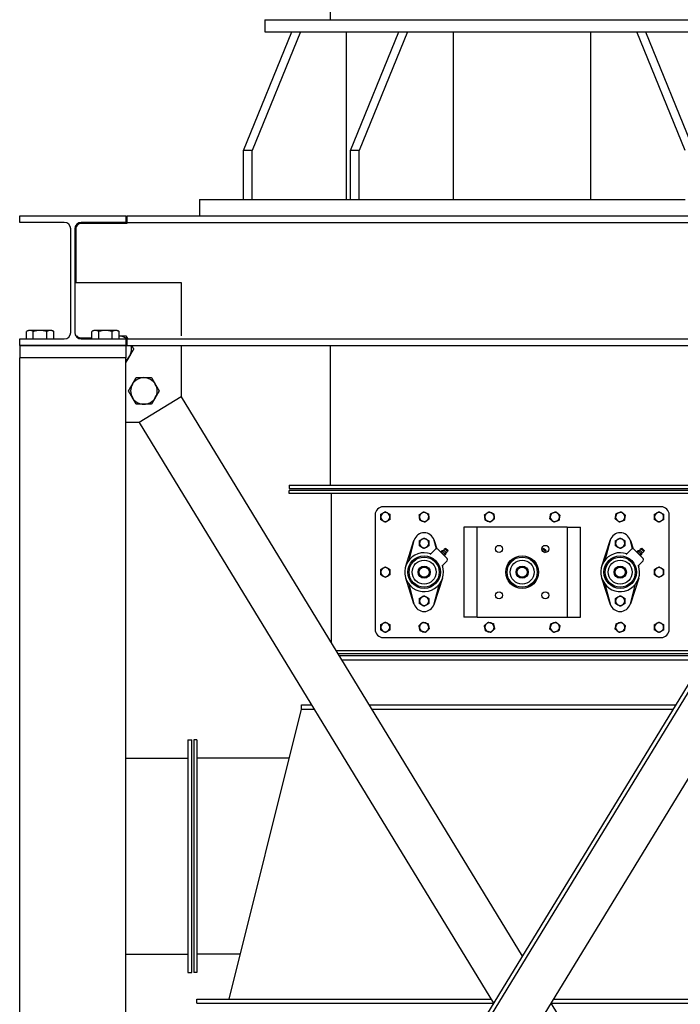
# Model space of a CAD drawing. Header units: inches. Extents: x 24 to 1128, y -94 to 748.
# Tile 448 of 546: x 1004 to 1045, y 352 to 412. Entities that reach past the tile are written whole.
import ezdxf

# ---------------------------------------------------------------- set-up
doc = ezdxf.new("R2010")
doc.units = ezdxf.units.IN
doc.header["$LTSCALE"] = 32
doc.header["$MEASUREMENT"] = 0
doc.layers.add('Visible (ANSI)', color=7, linetype='Continuous', lineweight=30)

msp = doc.modelspace()

# ---------------------------------------------------------------- linework, layer by layer
at = {"layer": 'Visible (ANSI)'}
for p, q in [((1023.44066, 453.07587), (1023.44066, 411.85787)), ((1019.44066, 411.85787), (1019.44066, 411.10787)), ((1019.44066, 411.85787), (1050.94066, 411.85787)), ((1018.14472, 403.85787), (1021.09429, 411.10787)), ((1021.62462, 411.10787), (1018.67505, 403.85787)), ((1019.44066, 411.10787), (1021.09429, 411.10787)), ((1021.09429, 411.10787), (1028.16536, 411.10787)), ((1024.43949, 400.85787), (1024.43949, 411.10787)), ((1024.68545, 403.85787), (1027.63503, 411.10787)), ((1028.16536, 411.10787), (1025.21578, 403.85787)), ((1028.16536, 411.10787), (1042.21597, 411.10787)), ((1030.98023, 400.85787), (1030.98023, 411.10787)), ((1039.4011, 400.85787), (1039.4011, 411.10787)), ((1045.16554, 403.85787), (1042.21597, 411.10787)), ((1042.21597, 411.10787), (1049.28703, 411.10787)), ((1042.7463, 411.10787), (1045.69587, 403.85787)), ((1018.67505, 403.85787), (1018.14472, 403.85787)), ((1018.14472, 400.85787), (1018.14472, 403.85787)), ((1018.67505, 400.85787), (1018.67505, 403.85787)), ((1025.21578, 403.85787), (1024.68545, 403.85787)), ((1024.68545, 400.85787), (1024.68545, 403.85787)), ((1025.21578, 400.85787), (1025.21578, 403.85787)), ((1015.44066, 400.85787), (1015.44066, 399.85787)), ((1015.44066, 400.85787), (1018.14472, 400.85787)), ((1018.14472, 400.85787), (1025.21578, 400.85787)), ((1025.21578, 400.85787), (1045.16554, 400.85787)), ((1004.44066, 399.45787), (1004.44066, 399.85787)), ((1004.44066, 399.85787), (1010.94066, 399.85787)), ((1007.16816, 399.45787), (1004.44066, 399.45787)), ((1010.94066, 399.45787), (1008.21316, 399.45787)), ((1011.00066, 399.39787), (1008.21316, 399.39787)), ((1010.94066, 399.85787), (1010.94066, 399.45787)), ((1011.00066, 399.85787), (1059.38066, 399.85787)), ((1011.00066, 399.85787), (1011.00066, 399.45787)), ((1011.00066, 399.45787), (1059.38066, 399.45787)), ((1011.00066, 399.45787), (1011.00066, 399.39787)), ((1007.56816, 392.72787), (1007.56816, 399.05787)), ((1007.81316, 399.05787), (1007.81316, 392.72787)), ((1007.87316, 399.05787), (1007.87316, 395.77902)), ((1007.81316, 395.77902), (1014.31316, 395.77902)), ((1014.31316, 395.77902), (1014.31316, 392.5093)), ((1004.97191, 392.84975), (1004.86072, 392.78555)), ((1004.86072, 392.32787), (1004.86072, 392.78555)), ((1005.06821, 392.84975), (1004.97191, 392.84975)), ((1005.69066, 392.84975), (1005.06821, 392.84975)), ((1005.27569, 392.32787), (1005.27569, 392.78555)), ((1006.31312, 392.84975), (1005.69066, 392.84975)), ((1006.10563, 392.32787), (1006.10563, 392.78555)), ((1006.40941, 392.84975), (1006.31312, 392.84975)), ((1006.40941, 392.84975), (1006.5206, 392.78555)), ((1006.5206, 392.32787), (1006.5206, 392.78555)), ((1008.97191, 392.84975), (1008.86072, 392.78555)), ((1008.86072, 392.32787), (1008.86072, 392.78555)), ((1009.06821, 392.84975), (1008.97191, 392.84975)), ((1009.69066, 392.84975), (1009.06821, 392.84975)), ((1009.27569, 392.32787), (1009.27569, 392.78555)), ((1010.31312, 392.84975), (1009.69066, 392.84975)), ((1010.10563, 392.32787), (1010.10563, 392.78555)), ((1010.40941, 392.84975), (1010.31312, 392.84975)), ((1010.40941, 392.84975), (1010.5206, 392.78555)), ((1010.5206, 392.32787), (1010.5206, 392.78555)), ((1004.44066, 391.92787), (1004.44066, 392.32787)), ((1004.44066, 392.32787), (1007.16816, 392.32787)), ((1008.21316, 392.38787), (1008.86072, 392.38787)), ((1008.21316, 392.32787), (1010.94066, 392.32787)), ((1010.94066, 392.32787), (1010.94066, 391.92787)), ((1011.00066, 392.32787), (1059.38066, 392.32787)), ((1011.00066, 392.32787), (1011.00066, 391.92787)), ((1010.94066, 391.92787), (1004.44066, 391.92787)), ((1004.44316, 391.92787), (1010.93816, 391.92787)), ((1004.44316, 391.92787), (1004.44316, 391.17787)), ((1010.93816, 391.92787), (1010.93816, 391.17787)), ((1057.98974, 391.92787), (1010.94066, 314.8294)), ((1058.28262, 391.92787), (1010.94066, 314.34948)), ((1011.00066, 391.92787), (1059.38066, 391.92787)), ((1014.31316, 391.92787), (1014.31316, 388.77902)), ((1023.44066, 391.92787), (1023.44066, 383.37537)), ((1010.94066, 391.17787), (1004.44066, 391.17787)), ((1004.44066, 280.93787), (1004.44066, 391.17787)), ((1010.93816, 391.17787), (1004.44316, 391.17787)), ((1010.94066, 280.93787), (1010.94066, 391.17787)), ((1059.44066, 388.54635), (1011.18769, 309.47507)), ((1014.31316, 388.77902), (1011.75233, 387.21628)), ((1014.31316, 388.77902), (1035.19066, 354.56744)), ((1011.75233, 387.21628), (1010.94066, 387.21628)), ((1011.75233, 387.21628), (1033.43342, 351.68787)), ((1020.94066, 383.37537), (1020.94066, 383.18787)), ((1020.94066, 383.37537), (1049.44066, 383.37537)), ((1020.94066, 383.18787), (1049.44066, 383.18787)), ((1020.94066, 382.87537), (1020.94066, 383.06287)), ((1049.44066, 383.06287), (1020.94066, 383.06287)), ((1049.44066, 382.87537), (1020.94066, 382.87537)), ((1023.50316, 382.87537), (1023.50316, 373.71953)), ((1043.69066, 382.06287), (1026.69066, 382.06287)), ((1026.19066, 381.56287), (1026.19066, 374.56287)), ((1044.19066, 374.56287), (1044.19066, 381.56287)), ((1032.25316, 380.81287), (1031.62816, 380.81287)), ((1031.62816, 380.81287), (1031.62816, 375.31287)), ((1032.44066, 380.81287), (1032.25316, 380.81287)), ((1032.44066, 375.31287), (1032.44066, 380.81287)), ((1032.81566, 380.81287), (1032.44066, 380.81287)), ((1037.56566, 380.81287), (1032.81566, 380.81287)), ((1037.94066, 380.81287), (1037.56566, 380.81287)), ((1037.94066, 380.81287), (1038.12816, 380.81287)), ((1037.94066, 380.81287), (1037.94066, 375.31287)), ((1038.12816, 380.81287), (1038.75316, 380.81287)), ((1038.75316, 375.31287), (1038.75316, 380.81287)), ((1028.06156, 378.43068), (1028.57044, 379.99283)), ((1028.57044, 379.99283), (1028.24617, 378.78266)), ((1028.57044, 379.99283), (1028.58154, 380.02692)), ((1029.55957, 379.13889), (1029.88825, 379.46757)), ((1029.79978, 380.02692), (1029.81089, 379.99283)), ((1029.94408, 379.49575), (1029.81089, 379.99283)), ((1029.81089, 379.99283), (1029.97277, 379.4959)), ((1030.02967, 379.46757), (1030.59536, 378.90188)), ((1030.5182, 379.51885), (1030.44783, 379.49788)), ((1030.44783, 379.49788), (1030.62567, 379.32004)), ((1030.52602, 379.51687), (1030.64466, 379.39823)), ((1036.5182, 379.51885), (1036.44783, 379.49788)), ((1036.44783, 379.49788), (1036.62567, 379.32004)), ((1036.52602, 379.51687), (1036.64466, 379.39823)), ((1040.06156, 378.43068), (1040.57044, 379.99283)), ((1040.57044, 379.99283), (1040.24617, 378.78266)), ((1040.57044, 379.99283), (1040.58154, 380.02692)), ((1041.55957, 379.13889), (1041.88825, 379.46757)), ((1041.79978, 380.02692), (1041.81089, 379.99283)), ((1041.94408, 379.49575), (1041.81089, 379.99283)), ((1041.81089, 379.99283), (1041.97277, 379.4959)), ((1042.02967, 379.46757), (1042.59536, 378.90188)), ((1042.5182, 379.51885), (1042.44783, 379.49788)), ((1042.44783, 379.49788), (1042.62567, 379.32004)), ((1042.52602, 379.51687), (1042.64466, 379.39823)), ((1030.20871, 379.30594), (1030.27482, 379.37205)), ((1030.21508, 379.28216), (1030.20871, 379.30594)), ((1030.26496, 379.24968), (1030.33107, 379.3158)), ((1030.2986, 379.36568), (1030.27482, 379.37205)), ((1030.2986, 379.36568), (1030.31165, 379.35263)), ((1030.31165, 379.35263), (1030.39603, 379.26824)), ((1030.37747, 379.13717), (1030.44358, 379.20329)), ((1030.3939, 379.41365), (1030.54144, 379.26611)), ((1030.39603, 379.26824), (1030.48041, 379.18386)), ((1030.40995, 379.08729), (1030.43373, 379.08092)), ((1030.43373, 379.08092), (1030.49984, 379.14703)), ((1030.48041, 379.18386), (1030.49347, 379.17081)), ((1030.49347, 379.17081), (1030.49984, 379.14703)), ((1030.64663, 379.39041), (1030.62567, 379.32004)), ((1036.40406, 379.40349), (1036.53128, 379.27627)), ((1036.64663, 379.39041), (1036.62567, 379.32004)), ((1042.20871, 379.30594), (1042.27482, 379.37205)), ((1042.21508, 379.28216), (1042.20871, 379.30594)), ((1042.26496, 379.24968), (1042.33107, 379.3158)), ((1042.2986, 379.36568), (1042.27482, 379.37205)), ((1042.2986, 379.36568), (1042.31165, 379.35263)), ((1042.31165, 379.35263), (1042.39603, 379.26824)), ((1042.37747, 379.13717), (1042.44358, 379.20329)), ((1042.3939, 379.41365), (1042.54144, 379.26611)), ((1042.39603, 379.26824), (1042.48041, 379.18386)), ((1042.40995, 379.08729), (1042.43373, 379.08092)), ((1042.43373, 379.08092), (1042.49984, 379.14703)), ((1042.48041, 379.18386), (1042.49347, 379.17081)), ((1042.49347, 379.17081), (1042.49984, 379.14703)), ((1042.64663, 379.39041), (1042.62567, 379.32004)), ((1030.59536, 378.76046), (1030.26668, 378.43178)), ((1030.30645, 378.47156), (1030.31977, 378.43068)), ((1042.59536, 378.76046), (1042.26668, 378.43178)), ((1042.30645, 378.47156), (1042.31977, 378.43068)), ((1028.57044, 376.13292), (1028.06156, 377.69506)), ((1030.31977, 377.69506), (1029.81089, 376.13292)), ((1040.57044, 376.13292), (1040.06156, 377.69506)), ((1042.31977, 377.69506), (1041.81089, 376.13292)), ((1028.24617, 377.34309), (1028.57044, 376.13292)), ((1029.81089, 376.13292), (1030.13515, 377.34309)), ((1040.24617, 377.34309), (1040.57044, 376.13292)), ((1041.81089, 376.13292), (1042.13515, 377.34309)), ((1028.58154, 376.09883), (1028.57044, 376.13292)), ((1029.81089, 376.13292), (1029.79978, 376.09883)), ((1040.58154, 376.09883), (1040.57044, 376.13292)), ((1041.81089, 376.13292), (1041.79978, 376.09883)), ((1032.25316, 375.31287), (1031.62816, 375.31287)), ((1032.44066, 375.31287), (1032.25316, 375.31287)), ((1032.44066, 375.31287), (1032.81566, 375.31287)), ((1032.81566, 375.31287), (1037.56566, 375.31287)), ((1037.56566, 375.31287), (1037.94066, 375.31287)), ((1037.94066, 375.31287), (1038.12816, 375.31287)), ((1038.12816, 375.31287), (1038.75316, 375.31287)), ((1026.69066, 374.06287), (1043.69066, 374.06287)), ((1046.59186, 373.25037), (1023.78946, 373.25037)), ((1046.47744, 373.06287), (1023.90389, 373.06287)), ((1046.40116, 372.93787), (1023.98017, 372.93787)), ((1046.2486, 372.68787), (1024.13273, 372.68787)), ((1021.69066, 369.68787), (1021.69066, 369.93787)), ((1021.69066, 369.93787), (1022.29642, 369.93787)), ((1025.81091, 369.93787), (1044.57042, 369.93787)), ((1017.25316, 351.93787), (1021.69066, 369.68787)), ((1021.69066, 369.68787), (1022.44898, 369.68787)), ((1025.96347, 369.68787), (1044.41786, 369.68787)), ((1014.72816, 367.81287), (1014.97816, 367.81287)), ((1014.72816, 367.81287), (1014.72816, 353.56287)), ((1014.97816, 353.56287), (1014.97816, 367.81287)), ((1015.29066, 367.81287), (1015.10316, 367.81287)), ((1015.10316, 367.81287), (1015.10316, 353.56287)), ((1015.29066, 367.81287), (1015.29066, 353.56287)), ((1010.94066, 366.68787), (1014.72816, 366.68787)), ((1020.94066, 366.68787), (1015.29066, 366.68787)), ((1010.94066, 354.68789), (1014.72816, 354.68789)), ((1017.94066, 354.68787), (1015.29066, 354.68787)), ((1014.72816, 353.56287), (1014.97816, 353.56287)), ((1015.29066, 353.56287), (1015.10316, 353.56287)), ((1015.29066, 351.68787), (1015.29066, 351.93787)), ((1015.29066, 351.93787), (1033.28086, 351.93787)), ((1037.10047, 351.93787), (1055.09066, 351.93787)), ((1015.29066, 351.68787), (1033.43342, 351.68787)), ((1036.94791, 351.68787), (1055.09066, 351.68787)), ((1036.94791, 351.68787), (1058.62899, 316.15947))]:
    msp.add_line(p, q, dxfattribs=at)
for centre, radius in [((1033.77266, 379.48087), 0.21875), ((1036.60866, 379.48087), 0.21875), ((1029.19066, 378.06287), 0.99675), ((1029.19066, 378.06287), 0.92175), ((1035.19066, 378.06287), 1), ((1035.19066, 378.06287), 0.99675), ((1035.19066, 378.06287), 0.92175), ((1041.19066, 378.06287), 0.99675), ((1041.19066, 378.06287), 0.92175), ((1029.19066, 378.06287), 0.73425), ((1029.19066, 378.06287), 0.375), ((1029.19066, 378.06287), 0.3125), ((1035.19066, 378.06287), 0.73425), ((1035.19066, 378.06287), 0.375), ((1035.19066, 378.06287), 0.3125), ((1041.19066, 378.06287), 0.73425), ((1041.19066, 378.06287), 0.375), ((1041.19066, 378.06287), 0.3125), ((1033.77266, 376.64487), 0.21875), ((1036.60866, 376.64487), 0.21875)]:
    msp.add_circle(centre, radius, dxfattribs=at)
for centre, radius, start, end in [((1007.16816, 399.05787), 0.4, 0, 90), ((1008.21316, 399.05787), 0.4, 90, 180), ((1007.16816, 392.72787), 0.4, 270, 0), ((1008.21316, 392.72787), 0.4, 180, 270), ((1010.47524, 391.70866), 0.8125, 49.6501552, 86.7992733), ((1010.47524, 391.70866), 0.8125, 330, 15.6522274), ((1010.47524, 391.70866), 0.8125, 304.9477962, 330), ((1012.03798, 389.14783), 0.8125, 90, 150), ((1012.03798, 389.14783), 0.8125, 30, 90), ((1012.03798, 389.14783), 0.8125, 150, 210), ((1012.03798, 389.14783), 0.8125, 330, 30), ((1012.03798, 389.14783), 0.8125, 210, 270), ((1012.03798, 389.14783), 0.8125, 270, 330), ((1026.69066, 381.56287), 0.5, 90, 180), ((1043.69066, 381.56287), 0.5, 0, 90), ((1026.81566, 381.43787), 0.281, 120, 180), ((1026.81566, 381.43787), 0.281, 180, 240), ((1026.81566, 381.43787), 0.281, 60, 120), ((1026.81566, 381.43787), 0.281, 0, 60), ((1026.81566, 381.43787), 0.281, 300, 0), ((1029.19066, 381.43787), 0.281, 126.2923397, 186.2923397), ((1029.19066, 381.43787), 0.281, 186.2923397, 246.2923397), ((1029.19066, 381.43787), 0.281, 66.2923397, 126.2923397), ((1029.19066, 381.43787), 0.281, 6.2923397, 66.2923397), ((1029.19066, 381.43787), 0.281, 306.2923397, 6.2923397), ((1033.19066, 381.43787), 0.281, 126.2923397, 186.2923397), ((1033.19066, 381.43787), 0.281, 186.2923397, 246.2923397), ((1033.19066, 381.43787), 0.281, 66.2923397, 126.2923397), ((1033.19066, 381.43787), 0.281, 6.2923397, 66.2923397), ((1033.19066, 381.43787), 0.281, 306.2923397, 6.2923397), ((1037.19066, 381.43787), 0.281, 170.8358207, 230.8358207), ((1037.19066, 381.43787), 0.281, 110.8358207, 170.8358207), ((1037.19066, 381.43787), 0.281, 50.8358207, 110.8358207), ((1037.19066, 381.43787), 0.281, 290.8358207, 350.8358207), ((1037.19066, 381.43787), 0.281, 350.8358207, 50.8358207), ((1041.19066, 381.43787), 0.281, 170.8358207, 230.8358207), ((1041.19066, 381.43787), 0.281, 110.8358207, 170.8358207), ((1041.19066, 381.43787), 0.281, 50.8358207, 110.8358207), ((1041.19066, 381.43787), 0.281, 290.8358207, 350.8358207), ((1041.19066, 381.43787), 0.281, 350.8358207, 50.8358207), ((1043.56566, 381.43787), 0.281, 120, 180), ((1043.56566, 381.43787), 0.281, 180, 240), ((1043.56566, 381.43787), 0.281, 60, 120), ((1043.56566, 381.43787), 0.281, 0, 60), ((1043.56566, 381.43787), 0.281, 300, 0), ((1026.81566, 381.43787), 0.281, 240, 300), ((1029.19066, 381.43787), 0.281, 246.2923397, 306.2923397), ((1033.19066, 381.43787), 0.281, 246.2923397, 306.2923397), ((1037.19066, 381.43787), 0.281, 230.8358207, 290.8358207), ((1041.19066, 381.43787), 0.281, 230.8358207, 290.8358207), ((1043.56566, 381.43787), 0.281, 240, 300), ((1029.19066, 379.8285), 0.64063, 18.0432318, 161.9567682), ((1029.19066, 379.8285), 0.28125, 120, 180), ((1029.19066, 379.8285), 0.28125, 60, 120), ((1029.19066, 379.8285), 0.28125, 0, 60), ((1041.19066, 379.8285), 0.64063, 18.0432318, 161.9567682), ((1041.19066, 379.8285), 0.28125, 120, 180), ((1041.19066, 379.8285), 0.28125, 60, 120), ((1041.19066, 379.8285), 0.28125, 0, 60), ((1029.19066, 379.8285), 0.28125, 180, 240), ((1029.19066, 379.8285), 0.28125, 240, 300), ((1029.19066, 379.8285), 0.28125, 300, 0), ((1029.95896, 379.39686), 0.1, 45, 135), ((1030.52005, 379.39226), 0.12795, 124.3612907, 170.3745904), ((1030.52045, 379.5113), 0.00787, 45, 106.5871761), ((1036.52005, 379.39226), 0.12795, 124.3612907, 164.4634537), ((1036.52045, 379.5113), 0.00787, 45, 106.5871761), ((1041.19066, 379.8285), 0.28125, 180, 240), ((1041.19066, 379.8285), 0.28125, 240, 300), ((1041.19066, 379.8285), 0.28125, 300, 0), ((1041.95896, 379.39686), 0.1, 45, 135), ((1042.52005, 379.39226), 0.12795, 124.3612907, 170.3745904), ((1042.52045, 379.5113), 0.00787, 45, 106.5871761), ((1029.19066, 378.06287), 1.1875, 69.9010624, 20.0989376), ((1030.24278, 379.59521), 0.23622, 283.6687015, 309.7729981), ((1030.723, 379.11499), 0.23622, 140.2270019, 166.3312985), ((1030.52005, 379.39226), 0.12795, 279.6254096, 325.6387093), ((1030.52465, 378.83117), 0.1, 315, 45), ((1030.63909, 379.39266), 0.00787, 343.4128239, 45), ((1036.52005, 379.39226), 0.12795, 285.5365463, 325.6387093), ((1036.63909, 379.39266), 0.00787, 343.4128239, 45), ((1041.19066, 378.06287), 1.1875, 69.9010624, 20.0989376), ((1042.24278, 379.59521), 0.23622, 283.6687015, 309.7729981), ((1042.723, 379.11499), 0.23622, 140.2270019, 166.3312985), ((1042.52005, 379.39226), 0.12795, 279.6254096, 325.6387093), ((1042.52465, 378.83117), 0.1, 315, 45), ((1042.63909, 379.39266), 0.00787, 343.4128239, 45), ((1026.81566, 378.06287), 0.281, 120, 180), ((1026.81566, 378.06287), 0.281, 60, 120), ((1026.81566, 378.06287), 0.281, 0, 60), ((1043.56566, 378.06287), 0.281, 120, 180), ((1043.56566, 378.06287), 0.281, 60, 120), ((1043.56566, 378.06287), 0.281, 0, 60), ((1026.81566, 378.06287), 0.281, 180, 240), ((1026.81566, 378.06287), 0.281, 240, 300), ((1026.81566, 378.06287), 0.281, 300, 0), ((1043.56566, 378.06287), 0.281, 180, 240), ((1043.56566, 378.06287), 0.281, 240, 300), ((1043.56566, 378.06287), 0.281, 300, 0), ((1029.19066, 376.29725), 0.28125, 120, 180), ((1029.19066, 376.29725), 0.28125, 60, 120), ((1029.19066, 376.29725), 0.28125, 0, 60), ((1041.19066, 376.29725), 0.28125, 120, 180), ((1041.19066, 376.29725), 0.28125, 60, 120), ((1041.19066, 376.29725), 0.28125, 0, 60), ((1029.19066, 376.29725), 0.64063, 198.0432318, 341.9567682), ((1029.19066, 376.29725), 0.28125, 180, 240), ((1029.19066, 376.29725), 0.28125, 240, 300), ((1029.19066, 376.29725), 0.28125, 300, 0), ((1041.19066, 376.29725), 0.64063, 198.0432318, 341.9567682), ((1041.19066, 376.29725), 0.28125, 180, 240), ((1041.19066, 376.29725), 0.28125, 240, 300), ((1041.19066, 376.29725), 0.28125, 300, 0), ((1026.81566, 374.68787), 0.281, 120, 180), ((1026.81566, 374.68787), 0.281, 180, 240), ((1026.81566, 374.68787), 0.281, 60, 120), ((1026.81566, 374.68787), 0.281, 0, 60), ((1026.81566, 374.68787), 0.281, 300, 0), ((1029.19066, 374.68787), 0.281, 133.3571703, 193.3571703), ((1029.19066, 374.68787), 0.281, 73.3571703, 133.3571703), ((1029.19066, 374.68787), 0.281, 13.3571703, 73.3571703), ((1029.19066, 374.68787), 0.281, 313.3571703, 13.3571703), ((1033.19066, 374.68787), 0.281, 133.3571703, 193.3571703), ((1033.19066, 374.68787), 0.281, 73.3571703, 133.3571703), ((1033.19066, 374.68787), 0.281, 13.3571703, 73.3571703), ((1033.19066, 374.68787), 0.281, 313.3571703, 13.3571703), ((1037.19066, 374.68787), 0.281, 168.4406544, 228.4406544), ((1037.19066, 374.68787), 0.281, 108.4406544, 168.4406544), ((1037.19066, 374.68787), 0.281, 48.4406544, 108.4406544), ((1037.19066, 374.68787), 0.281, 348.4406544, 48.4406544), ((1041.19066, 374.68787), 0.281, 168.4406544, 228.4406544), ((1041.19066, 374.68787), 0.281, 108.4406544, 168.4406544), ((1041.19066, 374.68787), 0.281, 48.4406544, 108.4406544), ((1041.19066, 374.68787), 0.281, 348.4406544, 48.4406544), ((1043.56566, 374.68787), 0.281, 120, 180), ((1043.56566, 374.68787), 0.281, 180, 240), ((1043.56566, 374.68787), 0.281, 60, 120), ((1043.56566, 374.68787), 0.281, 0, 60), ((1043.56566, 374.68787), 0.281, 300, 0), ((1026.69066, 374.56287), 0.5, 180, 270), ((1026.81566, 374.68787), 0.281, 240, 300), ((1029.19066, 374.68787), 0.281, 193.3571703, 253.3571703), ((1029.19066, 374.68787), 0.281, 253.3571703, 313.3571703), ((1033.19066, 374.68787), 0.281, 193.3571703, 253.3571703), ((1033.19066, 374.68787), 0.281, 253.3571703, 313.3571703), ((1037.19066, 374.68787), 0.281, 228.4406544, 288.4406544), ((1037.19066, 374.68787), 0.281, 288.4406544, 348.4406544), ((1041.19066, 374.68787), 0.281, 228.4406544, 288.4406544), ((1041.19066, 374.68787), 0.281, 288.4406544, 348.4406544), ((1043.56566, 374.68787), 0.281, 240, 300), ((1043.69066, 374.56287), 0.5, 270, 0)]:
    msp.add_arc(centre, radius, start, end, dxfattribs=at)
for points, knots in [([(1008.21316, 399.39787), (1008.18934, 399.39787), (1008.16619, 399.39538), (1008.12167, 399.38612), (1008.10026, 399.37935), (1008.03916, 399.35331), (1008.00249, 399.32803), (1007.94439, 399.26994), (1007.91845, 399.23336), (1007.88279, 399.15009), (1007.87316, 399.10329), (1007.87316, 399.05787)], [2.83635101, 2.83635101, 2.83635101, 2.83635101, 3.0178533, 3.0178533, 3.19935559, 3.19935559, 3.56236017, 3.56236017, 3.90844335, 3.90844335, 4.25452652, 4.25452652, 4.25452652, 4.25452652]), ([(1007.95276, 392.50933), (1007.95923, 392.5016), (1007.96592, 392.49429), (1008.00249, 392.45772), (1008.03916, 392.43244), (1008.10026, 392.4064), (1008.12167, 392.39963), (1008.16619, 392.39037), (1008.18934, 392.38787), (1008.21316, 392.38787)], [-0.80937204, -0.80937204, -0.80937204, -0.80937204, -0.726009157, -0.726009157, -0.363004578, -0.363004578, -0.181502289, -0.181502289, 0, 0, 0, 0])]:
    msp.add_open_spline(points, degree=3, knots=knots, dxfattribs=at)
for points, weights in [([(1005.06821, 392.84975), (1004.97191, 392.84975), (1004.86072, 392.78555)], [1, 1.0379548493, 1]), ([(1005.27569, 392.78555), (1005.1645, 392.84975), (1005.06821, 392.84975)], [1, 1.0379548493, 1]), ([(1005.69066, 392.84975), (1005.49807, 392.84975), (1005.27569, 392.78555)], [1, 1.0379548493, 1]), ([(1006.10563, 392.78555), (1005.88325, 392.84975), (1005.69066, 392.84975)], [1, 1.0379548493, 1]), ([(1006.31312, 392.84975), (1006.21682, 392.84975), (1006.10563, 392.78555)], [1, 1.0379548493, 1]), ([(1006.5206, 392.78555), (1006.40941, 392.84975), (1006.31312, 392.84975)], [1, 1.0379548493, 1]), ([(1009.06821, 392.84975), (1008.97191, 392.84975), (1008.86072, 392.78555)], [1, 1.0379548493, 1]), ([(1009.27569, 392.78555), (1009.1645, 392.84975), (1009.06821, 392.84975)], [1, 1.0379548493, 1]), ([(1009.69066, 392.84975), (1009.49807, 392.84975), (1009.27569, 392.78555)], [1, 1.0379548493, 1]), ([(1010.10563, 392.78555), (1009.88325, 392.84975), (1009.69066, 392.84975)], [1, 1.0379548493, 1]), ([(1010.31312, 392.84975), (1010.21682, 392.84975), (1010.10563, 392.78555)], [1, 1.0379548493, 1]), ([(1010.5206, 392.78555), (1010.40941, 392.84975), (1010.31312, 392.84975)], [1, 1.0379548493, 1]), ([(1010.5206, 392.52116), (1010.71742, 392.52116), (1010.94434, 392.52116)], [1.00687333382, 1.03413342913, 1]), ([(1010.94434, 392.52116), (1011.00292, 392.41969), (1011.05593, 392.32787)], [1, 1.01733935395, 1.01883603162]), ([(1011.41343, 391.70866), (1011.28774, 391.49096), (1011.17888, 391.30241)], [1, 1.0379548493, 1]), ([(1011.28687, 391.92787), (1011.34668, 391.82428), (1011.41343, 391.70866)], [1.01894151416, 1.01980294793, 1]), ([(1011.17888, 391.30241), (1011.07003, 391.11387), (1010.94434, 390.89616)], [1, 1.0379548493, 1]), ([(1010.94434, 390.89616), (1010.9425, 390.89616), (1010.94066, 390.89616)], [1, 1.0002674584, 1.00053114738]), ([(1011.33433, 389.55408), (1011.44319, 389.74263), (1011.56888, 389.96033)], [1, 1.0379548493, 1]), ([(1011.56888, 389.96033), (1011.82027, 389.96033), (1012.03798, 389.96033)], [1, 1.0379548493, 1]), ([(1012.03798, 389.96033), (1012.25569, 389.96033), (1012.50707, 389.96033)], [1, 1.0379548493, 1]), ([(1012.50707, 389.96033), (1012.63277, 389.74263), (1012.74162, 389.55408)], [1, 1.0379548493, 1]), ([(1011.09978, 389.14783), (1011.22548, 389.36554), (1011.33433, 389.55408)], [1, 1.0379548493, 1]), ([(1011.33433, 388.74158), (1011.22548, 388.93013), (1011.09978, 389.14783)], [1, 1.0379548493, 1]), ([(1012.74162, 389.55408), (1012.85048, 389.36554), (1012.97617, 389.14783)], [1, 1.0379548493, 1]), ([(1012.97617, 389.14783), (1012.85048, 388.93013), (1012.74162, 388.74158)], [1, 1.0379548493, 1]), ([(1011.56888, 388.33533), (1011.44319, 388.55304), (1011.33433, 388.74158)], [1, 1.0379548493, 1]), ([(1012.74162, 388.74158), (1012.63277, 388.55304), (1012.50707, 388.33533)], [1, 1.0379548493, 1]), ([(1012.03798, 388.33533), (1011.82027, 388.33533), (1011.56888, 388.33533)], [1, 1.0379548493, 1]), ([(1012.50707, 388.33533), (1012.25569, 388.33533), (1012.03798, 388.33533)], [1, 1.0379548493, 1]), ([(1026.53466, 381.60011), (1026.60996, 381.64358), (1026.67516, 381.68123)], [1, 1.0379548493, 1]), ([(1026.53466, 381.43787), (1026.53466, 381.51317), (1026.53466, 381.60011)], [1, 1.0379548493, 1]), ([(1026.53466, 381.27564), (1026.53466, 381.36258), (1026.53466, 381.43787)], [1, 1.0379548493, 1]), ([(1026.67516, 381.19452), (1026.60996, 381.23217), (1026.53466, 381.27564)], [1, 1.0379548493, 1]), ([(1026.67516, 381.68123), (1026.74037, 381.71887), (1026.81566, 381.76235)], [1, 1.0379548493, 1]), ([(1026.81566, 381.76235), (1026.89096, 381.71887), (1026.95616, 381.68123)], [1, 1.0379548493, 1]), ([(1026.95616, 381.68123), (1027.02137, 381.64358), (1027.09666, 381.60011)], [1, 1.0379548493, 1]), ([(1027.09666, 381.27564), (1027.02137, 381.23217), (1026.95616, 381.19452)], [1, 1.0379548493, 1]), ([(1027.09666, 381.60011), (1027.09666, 381.51317), (1027.09666, 381.43787)], [1, 1.0379548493, 1]), ([(1027.09666, 381.43787), (1027.09666, 381.36258), (1027.09666, 381.27564)], [1, 1.0379548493, 1]), ([(1028.89357, 381.56833), (1028.96365, 381.6198), (1029.02434, 381.66436)], [1, 1.0379548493, 1]), ([(1028.91136, 381.40708), (1028.9031, 381.48192), (1028.89357, 381.56833)], [1, 1.0379548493, 1]), ([(1028.92914, 381.24582), (1028.91961, 381.33224), (1028.91136, 381.40708)], [1, 1.0379548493, 1]), ([(1029.02434, 381.66436), (1029.08503, 381.70893), (1029.1551, 381.76039)], [1, 1.0379548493, 1]), ([(1029.1551, 381.76039), (1029.23471, 381.72543), (1029.30365, 381.69516)], [1, 1.0379548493, 1]), ([(1029.30365, 381.69516), (1029.37258, 381.66489), (1029.45219, 381.62993)], [1, 1.0379548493, 1]), ([(1029.48775, 381.30741), (1029.41768, 381.25595), (1029.35699, 381.21139)], [1, 1.0379548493, 1]), ([(1029.45219, 381.62993), (1029.46172, 381.54351), (1029.46997, 381.46867)], [1, 1.0379548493, 1]), ([(1029.46997, 381.46867), (1029.47822, 381.39383), (1029.48775, 381.30741)], [1, 1.0379548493, 1]), ([(1032.89357, 381.56833), (1032.96365, 381.6198), (1033.02434, 381.66436)], [1, 1.0379548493, 1]), ([(1032.91136, 381.40708), (1032.9031, 381.48192), (1032.89357, 381.56833)], [1, 1.0379548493, 1]), ([(1032.92914, 381.24582), (1032.91961, 381.33224), (1032.91136, 381.40708)], [1, 1.0379548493, 1]), ([(1033.02434, 381.66436), (1033.08503, 381.70893), (1033.1551, 381.76039)], [1, 1.0379548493, 1]), ([(1033.1551, 381.76039), (1033.23471, 381.72543), (1033.30365, 381.69516)], [1, 1.0379548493, 1]), ([(1033.30365, 381.69516), (1033.37258, 381.66489), (1033.45219, 381.62993)], [1, 1.0379548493, 1]), ([(1033.48775, 381.30741), (1033.41768, 381.25595), (1033.35699, 381.21139)], [1, 1.0379548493, 1]), ([(1033.45219, 381.62993), (1033.46172, 381.54351), (1033.46997, 381.46867)], [1, 1.0379548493, 1]), ([(1033.46997, 381.46867), (1033.47822, 381.39383), (1033.48775, 381.30741)], [1, 1.0379548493, 1]), ([(1036.88741, 381.32246), (1036.90126, 381.4083), (1036.91325, 381.48263)], [1, 1.0379548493, 1]), ([(1037.0132, 381.22), (1036.95482, 381.26756), (1036.88741, 381.32246)], [1, 1.0379548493, 1]), ([(1036.91325, 381.48263), (1036.92524, 381.55696), (1036.93909, 381.64279)], [1, 1.0379548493, 1]), ([(1036.93909, 381.64279), (1037.02034, 381.67372), (1037.09071, 381.7005)], [1, 1.0379548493, 1]), ([(1037.09071, 381.7005), (1037.16108, 381.72728), (1037.24234, 381.7582)], [1, 1.0379548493, 1]), ([(1037.24234, 381.7582), (1037.30975, 381.7033), (1037.36813, 381.65575)], [1, 1.0379548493, 1]), ([(1037.36813, 381.65575), (1037.42651, 381.60819), (1037.49391, 381.55329)], [1, 1.0379548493, 1]), ([(1037.46808, 381.39312), (1037.45609, 381.31879), (1037.44224, 381.23296)], [1, 1.0379548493, 1]), ([(1037.49391, 381.55329), (1037.48007, 381.46745), (1037.46808, 381.39312)], [1, 1.0379548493, 1]), ([(1040.88741, 381.32246), (1040.90126, 381.4083), (1040.91325, 381.48263)], [1, 1.0379548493, 1]), ([(1041.0132, 381.22), (1040.95482, 381.26756), (1040.88741, 381.32246)], [1, 1.0379548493, 1]), ([(1040.91325, 381.48263), (1040.92524, 381.55696), (1040.93909, 381.64279)], [1, 1.0379548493, 1]), ([(1040.93909, 381.64279), (1041.02034, 381.67372), (1041.09071, 381.7005)], [1, 1.0379548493, 1]), ([(1041.09071, 381.7005), (1041.16108, 381.72728), (1041.24234, 381.7582)], [1, 1.0379548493, 1]), ([(1041.24234, 381.7582), (1041.30975, 381.7033), (1041.36813, 381.65575)], [1, 1.0379548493, 1]), ([(1041.36813, 381.65575), (1041.42651, 381.60819), (1041.49391, 381.55329)], [1, 1.0379548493, 1]), ([(1041.46808, 381.39312), (1041.45609, 381.31879), (1041.44224, 381.23296)], [1, 1.0379548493, 1]), ([(1041.49391, 381.55329), (1041.48007, 381.46745), (1041.46808, 381.39312)], [1, 1.0379548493, 1]), ([(1043.28466, 381.60011), (1043.35996, 381.64358), (1043.42516, 381.68123)], [1, 1.0379548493, 1]), ([(1043.28466, 381.43787), (1043.28466, 381.51317), (1043.28466, 381.60011)], [1, 1.0379548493, 1]), ([(1043.28466, 381.27564), (1043.28466, 381.36258), (1043.28466, 381.43787)], [1, 1.0379548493, 1]), ([(1043.42516, 381.19452), (1043.35996, 381.23217), (1043.28466, 381.27564)], [1, 1.0379548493, 1]), ([(1043.42516, 381.68123), (1043.49037, 381.71887), (1043.56566, 381.76235)], [1, 1.0379548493, 1]), ([(1043.56566, 381.76235), (1043.64096, 381.71887), (1043.70616, 381.68123)], [1, 1.0379548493, 1]), ([(1043.70616, 381.68123), (1043.77137, 381.64358), (1043.84666, 381.60011)], [1, 1.0379548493, 1]), ([(1043.84666, 381.27564), (1043.77137, 381.23217), (1043.70616, 381.19452)], [1, 1.0379548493, 1]), ([(1043.84666, 381.60011), (1043.84666, 381.51317), (1043.84666, 381.43787)], [1, 1.0379548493, 1]), ([(1043.84666, 381.43787), (1043.84666, 381.36258), (1043.84666, 381.27564)], [1, 1.0379548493, 1]), ([(1026.81566, 381.1134), (1026.74037, 381.15687), (1026.67516, 381.19452)], [1, 1.0379548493, 1]), ([(1026.95616, 381.19452), (1026.89096, 381.15687), (1026.81566, 381.1134)], [1, 1.0379548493, 1]), ([(1029.07768, 381.18059), (1029.00874, 381.21086), (1028.92914, 381.24582)], [1, 1.0379548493, 1]), ([(1029.22623, 381.11536), (1029.14662, 381.15032), (1029.07768, 381.18059)], [1, 1.0379548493, 1]), ([(1029.35699, 381.21139), (1029.2963, 381.16682), (1029.22623, 381.11536)], [1, 1.0379548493, 1]), ([(1033.07768, 381.18059), (1033.00874, 381.21086), (1032.92914, 381.24582)], [1, 1.0379548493, 1]), ([(1033.22623, 381.11536), (1033.14662, 381.15032), (1033.07768, 381.18059)], [1, 1.0379548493, 1]), ([(1033.35699, 381.21139), (1033.2963, 381.16682), (1033.22623, 381.11536)], [1, 1.0379548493, 1]), ([(1037.13899, 381.11755), (1037.07158, 381.17245), (1037.0132, 381.22)], [1, 1.0379548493, 1]), ([(1037.29061, 381.17525), (1037.22024, 381.14847), (1037.13899, 381.11755)], [1, 1.0379548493, 1]), ([(1037.44224, 381.23296), (1037.36098, 381.20203), (1037.29061, 381.17525)], [1, 1.0379548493, 1]), ([(1041.13899, 381.11755), (1041.07158, 381.17245), (1041.0132, 381.22)], [1, 1.0379548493, 1]), ([(1041.29061, 381.17525), (1041.22024, 381.14847), (1041.13899, 381.11755)], [1, 1.0379548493, 1]), ([(1041.44224, 381.23296), (1041.36098, 381.20203), (1041.29061, 381.17525)], [1, 1.0379548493, 1]), ([(1043.56566, 381.1134), (1043.49037, 381.15687), (1043.42516, 381.19452)], [1, 1.0379548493, 1]), ([(1043.70616, 381.19452), (1043.64096, 381.15687), (1043.56566, 381.1134)], [1, 1.0379548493, 1]), ([(1028.90941, 379.99088), (1028.98477, 380.03439), (1029.05004, 380.07207)], [1, 1.0379548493, 1]), ([(1029.05004, 380.07207), (1029.1153, 380.10975), (1029.19066, 380.15326)], [1, 1.0379548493, 1]), ([(1029.19066, 380.15326), (1029.26602, 380.10975), (1029.33129, 380.07207)], [1, 1.0379548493, 1]), ([(1029.33129, 380.07207), (1029.39655, 380.03439), (1029.47191, 379.99088)], [1, 1.0379548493, 1]), ([(1040.90941, 379.99088), (1040.98477, 380.03439), (1041.05004, 380.07207)], [1, 1.0379548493, 1]), ([(1041.05004, 380.07207), (1041.1153, 380.10975), (1041.19066, 380.15326)], [1, 1.0379548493, 1]), ([(1041.19066, 380.15326), (1041.26602, 380.10975), (1041.33129, 380.07207)], [1, 1.0379548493, 1]), ([(1041.33129, 380.07207), (1041.39655, 380.03439), (1041.47191, 379.99088)], [1, 1.0379548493, 1]), ([(1028.90941, 379.8285), (1028.90941, 379.90386), (1028.90941, 379.99088)], [1, 1.0379548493, 1]), ([(1028.90941, 379.66612), (1028.90941, 379.75314), (1028.90941, 379.8285)], [1, 1.0379548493, 1]), ([(1029.05004, 379.58493), (1028.98477, 379.62261), (1028.90941, 379.66612)], [1, 1.0379548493, 1]), ([(1029.19066, 379.50374), (1029.1153, 379.54725), (1029.05004, 379.58493)], [1, 1.0379548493, 1]), ([(1029.33129, 379.58493), (1029.26602, 379.54725), (1029.19066, 379.50374)], [1, 1.0379548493, 1]), ([(1029.47191, 379.66612), (1029.39655, 379.62261), (1029.33129, 379.58493)], [1, 1.0379548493, 1]), ([(1029.47191, 379.99088), (1029.47191, 379.90386), (1029.47191, 379.8285)], [1, 1.0379548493, 1]), ([(1029.47191, 379.8285), (1029.47191, 379.75314), (1029.47191, 379.66612)], [1, 1.0379548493, 1]), ([(1040.90941, 379.8285), (1040.90941, 379.90386), (1040.90941, 379.99088)], [1, 1.0379548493, 1]), ([(1040.90941, 379.66612), (1040.90941, 379.75314), (1040.90941, 379.8285)], [1, 1.0379548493, 1]), ([(1041.05004, 379.58493), (1040.98477, 379.62261), (1040.90941, 379.66612)], [1, 1.0379548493, 1]), ([(1041.19066, 379.50374), (1041.1153, 379.54725), (1041.05004, 379.58493)], [1, 1.0379548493, 1]), ([(1041.33129, 379.58493), (1041.26602, 379.54725), (1041.19066, 379.50374)], [1, 1.0379548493, 1]), ([(1041.47191, 379.66612), (1041.39655, 379.62261), (1041.33129, 379.58493)], [1, 1.0379548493, 1]), ([(1041.47191, 379.99088), (1041.47191, 379.90386), (1041.47191, 379.8285)], [1, 1.0379548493, 1]), ([(1041.47191, 379.8285), (1041.47191, 379.75314), (1041.47191, 379.66612)], [1, 1.0379548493, 1]), ([(1030.20871, 379.30594), (1030.21508, 379.28216), (1030.22813, 379.26911)], [1, 1.0379548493, 1]), ([(1030.22813, 379.26911), (1030.24119, 379.25605), (1030.26496, 379.24968)], [1, 1.0379548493, 1]), ([(1030.26496, 379.24968), (1030.28641, 379.21083), (1030.31252, 379.18473)], [1, 1.0379548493, 1]), ([(1030.31165, 379.35263), (1030.2986, 379.36568), (1030.27482, 379.37205)], [1, 1.0379548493, 1]), ([(1030.33107, 379.3158), (1030.3247, 379.33957), (1030.31165, 379.35263)], [1, 1.0379548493, 1]), ([(1030.31252, 379.18473), (1030.33862, 379.15862), (1030.37747, 379.13717)], [1, 1.0379548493, 1]), ([(1030.39603, 379.26824), (1030.36992, 379.29435), (1030.33107, 379.3158)], [1, 1.0379548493, 1]), ([(1030.37747, 379.13717), (1030.38384, 379.1134), (1030.3969, 379.10034)], [1, 1.0379548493, 1]), ([(1030.44358, 379.20329), (1030.42214, 379.24214), (1030.39603, 379.26824)], [1, 1.0379548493, 1]), ([(1030.3969, 379.10034), (1030.40995, 379.08729), (1030.43373, 379.08092)], [1, 1.0379548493, 1]), ([(1030.48041, 379.18386), (1030.46736, 379.19692), (1030.44358, 379.20329)], [1, 1.0379548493, 1]), ([(1030.49984, 379.14703), (1030.49347, 379.17081), (1030.48041, 379.18386)], [1, 1.0379548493, 1]), ([(1042.20871, 379.30594), (1042.21508, 379.28216), (1042.22813, 379.26911)], [1, 1.0379548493, 1]), ([(1042.22813, 379.26911), (1042.24119, 379.25605), (1042.26496, 379.24968)], [1, 1.0379548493, 1]), ([(1042.26496, 379.24968), (1042.28641, 379.21083), (1042.31252, 379.18473)], [1, 1.0379548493, 1]), ([(1042.31165, 379.35263), (1042.2986, 379.36568), (1042.27482, 379.37205)], [1, 1.0379548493, 1]), ([(1042.33107, 379.3158), (1042.3247, 379.33957), (1042.31165, 379.35263)], [1, 1.0379548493, 1]), ([(1042.31252, 379.18473), (1042.33862, 379.15862), (1042.37747, 379.13717)], [1, 1.0379548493, 1]), ([(1042.39603, 379.26824), (1042.36992, 379.29435), (1042.33107, 379.3158)], [1, 1.0379548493, 1]), ([(1042.37747, 379.13717), (1042.38384, 379.1134), (1042.3969, 379.10034)], [1, 1.0379548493, 1]), ([(1042.44358, 379.20329), (1042.42214, 379.24214), (1042.39603, 379.26824)], [1, 1.0379548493, 1]), ([(1042.3969, 379.10034), (1042.40995, 379.08729), (1042.43373, 379.08092)], [1, 1.0379548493, 1]), ([(1042.48041, 379.18386), (1042.46736, 379.19692), (1042.44358, 379.20329)], [1, 1.0379548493, 1]), ([(1042.49984, 379.14703), (1042.49347, 379.17081), (1042.48041, 379.18386)], [1, 1.0379548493, 1]), ([(1026.53466, 378.22511), (1026.60996, 378.26858), (1026.67516, 378.30623)], [1, 1.0379548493, 1]), ([(1026.67516, 378.30623), (1026.74037, 378.34387), (1026.81566, 378.38735)], [1, 1.0379548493, 1]), ([(1026.81566, 378.38735), (1026.89096, 378.34387), (1026.95616, 378.30623)], [1, 1.0379548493, 1]), ([(1026.95616, 378.30623), (1027.02137, 378.26858), (1027.09666, 378.22511)], [1, 1.0379548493, 1]), ([(1043.28466, 378.22511), (1043.35996, 378.26858), (1043.42516, 378.30623)], [1, 1.0379548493, 1]), ([(1043.42516, 378.30623), (1043.49037, 378.34387), (1043.56566, 378.38735)], [1, 1.0379548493, 1]), ([(1043.56566, 378.38735), (1043.64096, 378.34387), (1043.70616, 378.30623)], [1, 1.0379548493, 1]), ([(1043.70616, 378.30623), (1043.77137, 378.26858), (1043.84666, 378.22511)], [1, 1.0379548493, 1]), ([(1026.53466, 378.06287), (1026.53466, 378.13817), (1026.53466, 378.22511)], [1, 1.0379548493, 1]), ([(1026.53466, 377.90064), (1026.53466, 377.98758), (1026.53466, 378.06287)], [1, 1.0379548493, 1]), ([(1026.67516, 377.81952), (1026.60996, 377.85717), (1026.53466, 377.90064)], [1, 1.0379548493, 1]), ([(1026.81566, 377.7384), (1026.74037, 377.78187), (1026.67516, 377.81952)], [1, 1.0379548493, 1]), ([(1026.95616, 377.81952), (1026.89096, 377.78187), (1026.81566, 377.7384)], [1, 1.0379548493, 1]), ([(1027.09666, 377.90064), (1027.02137, 377.85717), (1026.95616, 377.81952)], [1, 1.0379548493, 1]), ([(1027.09666, 378.22511), (1027.09666, 378.13817), (1027.09666, 378.06287)], [1, 1.0379548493, 1]), ([(1027.09666, 378.06287), (1027.09666, 377.98758), (1027.09666, 377.90064)], [1, 1.0379548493, 1]), ([(1043.28466, 378.06287), (1043.28466, 378.13817), (1043.28466, 378.22511)], [1, 1.0379548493, 1]), ([(1043.28466, 377.90064), (1043.28466, 377.98758), (1043.28466, 378.06287)], [1, 1.0379548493, 1]), ([(1043.42516, 377.81952), (1043.35996, 377.85717), (1043.28466, 377.90064)], [1, 1.0379548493, 1]), ([(1043.56566, 377.7384), (1043.49037, 377.78187), (1043.42516, 377.81952)], [1, 1.0379548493, 1]), ([(1043.70616, 377.81952), (1043.64096, 377.78187), (1043.56566, 377.7384)], [1, 1.0379548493, 1]), ([(1043.84666, 377.90064), (1043.77137, 377.85717), (1043.70616, 377.81952)], [1, 1.0379548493, 1]), ([(1043.84666, 378.22511), (1043.84666, 378.13817), (1043.84666, 378.06287)], [1, 1.0379548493, 1]), ([(1043.84666, 378.06287), (1043.84666, 377.98758), (1043.84666, 377.90064)], [1, 1.0379548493, 1]), ([(1028.90941, 376.45963), (1028.98477, 376.50314), (1029.05004, 376.54082)], [1, 1.0379548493, 1]), ([(1028.90941, 376.29725), (1028.90941, 376.37261), (1028.90941, 376.45963)], [1, 1.0379548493, 1]), ([(1029.05004, 376.54082), (1029.1153, 376.5785), (1029.19066, 376.62201)], [1, 1.0379548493, 1]), ([(1029.19066, 376.62201), (1029.26602, 376.5785), (1029.33129, 376.54082)], [1, 1.0379548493, 1]), ([(1029.33129, 376.54082), (1029.39655, 376.50314), (1029.47191, 376.45963)], [1, 1.0379548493, 1]), ([(1029.47191, 376.45963), (1029.47191, 376.37261), (1029.47191, 376.29725)], [1, 1.0379548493, 1]), ([(1040.90941, 376.45963), (1040.98477, 376.50314), (1041.05004, 376.54082)], [1, 1.0379548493, 1]), ([(1040.90941, 376.29725), (1040.90941, 376.37261), (1040.90941, 376.45963)], [1, 1.0379548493, 1]), ([(1041.05004, 376.54082), (1041.1153, 376.5785), (1041.19066, 376.62201)], [1, 1.0379548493, 1]), ([(1041.19066, 376.62201), (1041.26602, 376.5785), (1041.33129, 376.54082)], [1, 1.0379548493, 1]), ([(1041.33129, 376.54082), (1041.39655, 376.50314), (1041.47191, 376.45963)], [1, 1.0379548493, 1]), ([(1041.47191, 376.45963), (1041.47191, 376.37261), (1041.47191, 376.29725)], [1, 1.0379548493, 1]), ([(1028.90941, 376.13487), (1028.90941, 376.22189), (1028.90941, 376.29725)], [1, 1.0379548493, 1]), ([(1029.05004, 376.05368), (1028.98477, 376.09136), (1028.90941, 376.13487)], [1, 1.0379548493, 1]), ([(1029.19066, 375.97249), (1029.1153, 376.016), (1029.05004, 376.05368)], [1, 1.0379548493, 1]), ([(1029.33129, 376.05368), (1029.26602, 376.016), (1029.19066, 375.97249)], [1, 1.0379548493, 1]), ([(1029.47191, 376.13487), (1029.39655, 376.09136), (1029.33129, 376.05368)], [1, 1.0379548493, 1]), ([(1029.47191, 376.29725), (1029.47191, 376.22189), (1029.47191, 376.13487)], [1, 1.0379548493, 1]), ([(1040.90941, 376.13487), (1040.90941, 376.22189), (1040.90941, 376.29725)], [1, 1.0379548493, 1]), ([(1041.05004, 376.05368), (1040.98477, 376.09136), (1040.90941, 376.13487)], [1, 1.0379548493, 1]), ([(1041.19066, 375.97249), (1041.1153, 376.016), (1041.05004, 376.05368)], [1, 1.0379548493, 1]), ([(1041.33129, 376.05368), (1041.26602, 376.016), (1041.19066, 375.97249)], [1, 1.0379548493, 1]), ([(1041.47191, 376.13487), (1041.39655, 376.09136), (1041.33129, 376.05368)], [1, 1.0379548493, 1]), ([(1041.47191, 376.29725), (1041.47191, 376.22189), (1041.47191, 376.13487)], [1, 1.0379548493, 1]), ([(1026.53466, 374.85011), (1026.60996, 374.89358), (1026.67516, 374.93123)], [1, 1.0379548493, 1]), ([(1026.53466, 374.68787), (1026.53466, 374.76317), (1026.53466, 374.85011)], [1, 1.0379548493, 1]), ([(1026.53466, 374.52564), (1026.53466, 374.61258), (1026.53466, 374.68787)], [1, 1.0379548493, 1]), ([(1026.67516, 374.93123), (1026.74037, 374.96887), (1026.81566, 375.01235)], [1, 1.0379548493, 1]), ([(1026.81566, 375.01235), (1026.89096, 374.96887), (1026.95616, 374.93123)], [1, 1.0379548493, 1]), ([(1026.95616, 374.93123), (1027.02137, 374.89358), (1027.09666, 374.85011)], [1, 1.0379548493, 1]), ([(1027.09666, 374.85011), (1027.09666, 374.76317), (1027.09666, 374.68787)], [1, 1.0379548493, 1]), ([(1027.09666, 374.68787), (1027.09666, 374.61258), (1027.09666, 374.52564)], [1, 1.0379548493, 1]), ([(1028.87978, 374.7808), (1028.943, 374.84049), (1028.99774, 374.89219)], [1, 1.0379548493, 1]), ([(1028.91726, 374.62296), (1028.89987, 374.69621), (1028.87978, 374.7808)], [1, 1.0379548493, 1]), ([(1028.99774, 374.89219), (1029.05249, 374.94388), (1029.1157, 375.00357)], [1, 1.0379548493, 1]), ([(1029.1157, 375.00357), (1029.199, 374.97867), (1029.27114, 374.9571)], [1, 1.0379548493, 1]), ([(1029.27114, 374.9571), (1029.34328, 374.93554), (1029.42658, 374.91064)], [1, 1.0379548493, 1]), ([(1029.42658, 374.91064), (1029.44667, 374.82605), (1029.46406, 374.75279)], [1, 1.0379548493, 1]), ([(1029.46406, 374.75279), (1029.48146, 374.67953), (1029.50154, 374.59494)], [1, 1.0379548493, 1]), ([(1032.87978, 374.7808), (1032.943, 374.84049), (1032.99774, 374.89219)], [1, 1.0379548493, 1]), ([(1032.91726, 374.62296), (1032.89987, 374.69621), (1032.87978, 374.7808)], [1, 1.0379548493, 1]), ([(1032.99774, 374.89219), (1033.05249, 374.94388), (1033.1157, 375.00357)], [1, 1.0379548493, 1]), ([(1033.1157, 375.00357), (1033.199, 374.97867), (1033.27114, 374.9571)], [1, 1.0379548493, 1]), ([(1033.27114, 374.9571), (1033.34328, 374.93554), (1033.42658, 374.91064)], [1, 1.0379548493, 1]), ([(1033.42658, 374.91064), (1033.44667, 374.82605), (1033.46406, 374.75279)], [1, 1.0379548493, 1]), ([(1033.46406, 374.75279), (1033.48146, 374.67953), (1033.50154, 374.59494)], [1, 1.0379548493, 1]), ([(1036.88285, 374.58524), (1036.90028, 374.67042), (1036.91536, 374.74418)], [1, 1.0379548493, 1]), ([(1036.91536, 374.74418), (1036.93045, 374.81795), (1036.94787, 374.90313)], [1, 1.0379548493, 1]), ([(1036.94787, 374.90313), (1037.03035, 374.93063), (1037.10178, 374.95445)], [1, 1.0379548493, 1]), ([(1037.10178, 374.95445), (1037.1732, 374.97826), (1037.25568, 375.00576)], [1, 1.0379548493, 1]), ([(1037.25568, 375.00576), (1037.32074, 374.94809), (1037.37708, 374.89814)], [1, 1.0379548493, 1]), ([(1037.37708, 374.89814), (1037.43342, 374.84819), (1037.49847, 374.79051)], [1, 1.0379548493, 1]), ([(1037.49847, 374.79051), (1037.48105, 374.70533), (1037.46596, 374.63157)], [1, 1.0379548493, 1]), ([(1040.88285, 374.58524), (1040.90028, 374.67042), (1040.91536, 374.74418)], [1, 1.0379548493, 1]), ([(1040.91536, 374.74418), (1040.93045, 374.81795), (1040.94787, 374.90313)], [1, 1.0379548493, 1]), ([(1040.94787, 374.90313), (1041.03035, 374.93063), (1041.10178, 374.95445)], [1, 1.0379548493, 1]), ([(1041.10178, 374.95445), (1041.1732, 374.97826), (1041.25568, 375.00576)], [1, 1.0379548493, 1]), ([(1041.25568, 375.00576), (1041.32074, 374.94809), (1041.37708, 374.89814)], [1, 1.0379548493, 1]), ([(1041.37708, 374.89814), (1041.43342, 374.84819), (1041.49847, 374.79051)], [1, 1.0379548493, 1]), ([(1041.49847, 374.79051), (1041.48105, 374.70533), (1041.46596, 374.63157)], [1, 1.0379548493, 1]), ([(1043.28466, 374.85011), (1043.35996, 374.89358), (1043.42516, 374.93123)], [1, 1.0379548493, 1]), ([(1043.28466, 374.68787), (1043.28466, 374.76317), (1043.28466, 374.85011)], [1, 1.0379548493, 1]), ([(1043.28466, 374.52564), (1043.28466, 374.61258), (1043.28466, 374.68787)], [1, 1.0379548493, 1]), ([(1043.42516, 374.93123), (1043.49037, 374.96887), (1043.56566, 375.01235)], [1, 1.0379548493, 1]), ([(1043.56566, 375.01235), (1043.64096, 374.96887), (1043.70616, 374.93123)], [1, 1.0379548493, 1]), ([(1043.70616, 374.93123), (1043.77137, 374.89358), (1043.84666, 374.85011)], [1, 1.0379548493, 1]), ([(1043.84666, 374.85011), (1043.84666, 374.76317), (1043.84666, 374.68787)], [1, 1.0379548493, 1]), ([(1043.84666, 374.68787), (1043.84666, 374.61258), (1043.84666, 374.52564)], [1, 1.0379548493, 1]), ([(1026.67516, 374.44452), (1026.60996, 374.48217), (1026.53466, 374.52564)], [1, 1.0379548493, 1]), ([(1026.81566, 374.3634), (1026.74037, 374.40687), (1026.67516, 374.44452)], [1, 1.0379548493, 1]), ([(1026.95616, 374.44452), (1026.89096, 374.40687), (1026.81566, 374.3634)], [1, 1.0379548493, 1]), ([(1027.09666, 374.52564), (1027.02137, 374.48217), (1026.95616, 374.44452)], [1, 1.0379548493, 1]), ([(1028.95474, 374.46511), (1028.93466, 374.5497), (1028.91726, 374.62296)], [1, 1.0379548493, 1]), ([(1029.11018, 374.41865), (1029.03804, 374.44021), (1028.95474, 374.46511)], [1, 1.0379548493, 1]), ([(1029.26562, 374.37218), (1029.18232, 374.39708), (1029.11018, 374.41865)], [1, 1.0379548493, 1]), ([(1029.38358, 374.48356), (1029.32884, 374.43187), (1029.26562, 374.37218)], [1, 1.0379548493, 1]), ([(1029.50154, 374.59494), (1029.43833, 374.53526), (1029.38358, 374.48356)], [1, 1.0379548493, 1]), ([(1032.95474, 374.46511), (1032.93466, 374.5497), (1032.91726, 374.62296)], [1, 1.0379548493, 1]), ([(1033.11018, 374.41865), (1033.03804, 374.44021), (1032.95474, 374.46511)], [1, 1.0379548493, 1]), ([(1033.26562, 374.37218), (1033.18232, 374.39708), (1033.11018, 374.41865)], [1, 1.0379548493, 1]), ([(1033.38358, 374.48356), (1033.32884, 374.43187), (1033.26562, 374.37218)], [1, 1.0379548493, 1]), ([(1033.50154, 374.59494), (1033.43833, 374.53526), (1033.38358, 374.48356)], [1, 1.0379548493, 1]), ([(1037.00425, 374.47761), (1036.94791, 374.52756), (1036.88285, 374.58524)], [1, 1.0379548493, 1]), ([(1037.12564, 374.36998), (1037.06059, 374.42766), (1037.00425, 374.47761)], [1, 1.0379548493, 1]), ([(1037.27955, 374.4213), (1037.20812, 374.39749), (1037.12564, 374.36998)], [1, 1.0379548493, 1]), ([(1037.43345, 374.47262), (1037.35098, 374.44512), (1037.27955, 374.4213)], [1, 1.0379548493, 1]), ([(1037.46596, 374.63157), (1037.45088, 374.5578), (1037.43345, 374.47262)], [1, 1.0379548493, 1]), ([(1041.00425, 374.47761), (1040.94791, 374.52756), (1040.88285, 374.58524)], [1, 1.0379548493, 1]), ([(1041.12564, 374.36998), (1041.06059, 374.42766), (1041.00425, 374.47761)], [1, 1.0379548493, 1]), ([(1041.27955, 374.4213), (1041.20812, 374.39749), (1041.12564, 374.36998)], [1, 1.0379548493, 1]), ([(1041.43345, 374.47262), (1041.35098, 374.44512), (1041.27955, 374.4213)], [1, 1.0379548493, 1]), ([(1041.46596, 374.63157), (1041.45088, 374.5578), (1041.43345, 374.47262)], [1, 1.0379548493, 1]), ([(1043.42516, 374.44452), (1043.35996, 374.48217), (1043.28466, 374.52564)], [1, 1.0379548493, 1]), ([(1043.56566, 374.3634), (1043.49037, 374.40687), (1043.42516, 374.44452)], [1, 1.0379548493, 1]), ([(1043.70616, 374.44452), (1043.64096, 374.40687), (1043.56566, 374.3634)], [1, 1.0379548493, 1]), ([(1043.84666, 374.52564), (1043.77137, 374.48217), (1043.70616, 374.44452)], [1, 1.0379548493, 1])]:
    msp.add_rational_spline(points, weights, degree=2, dxfattribs=at)

doc.saveas('drawing.dxf')
